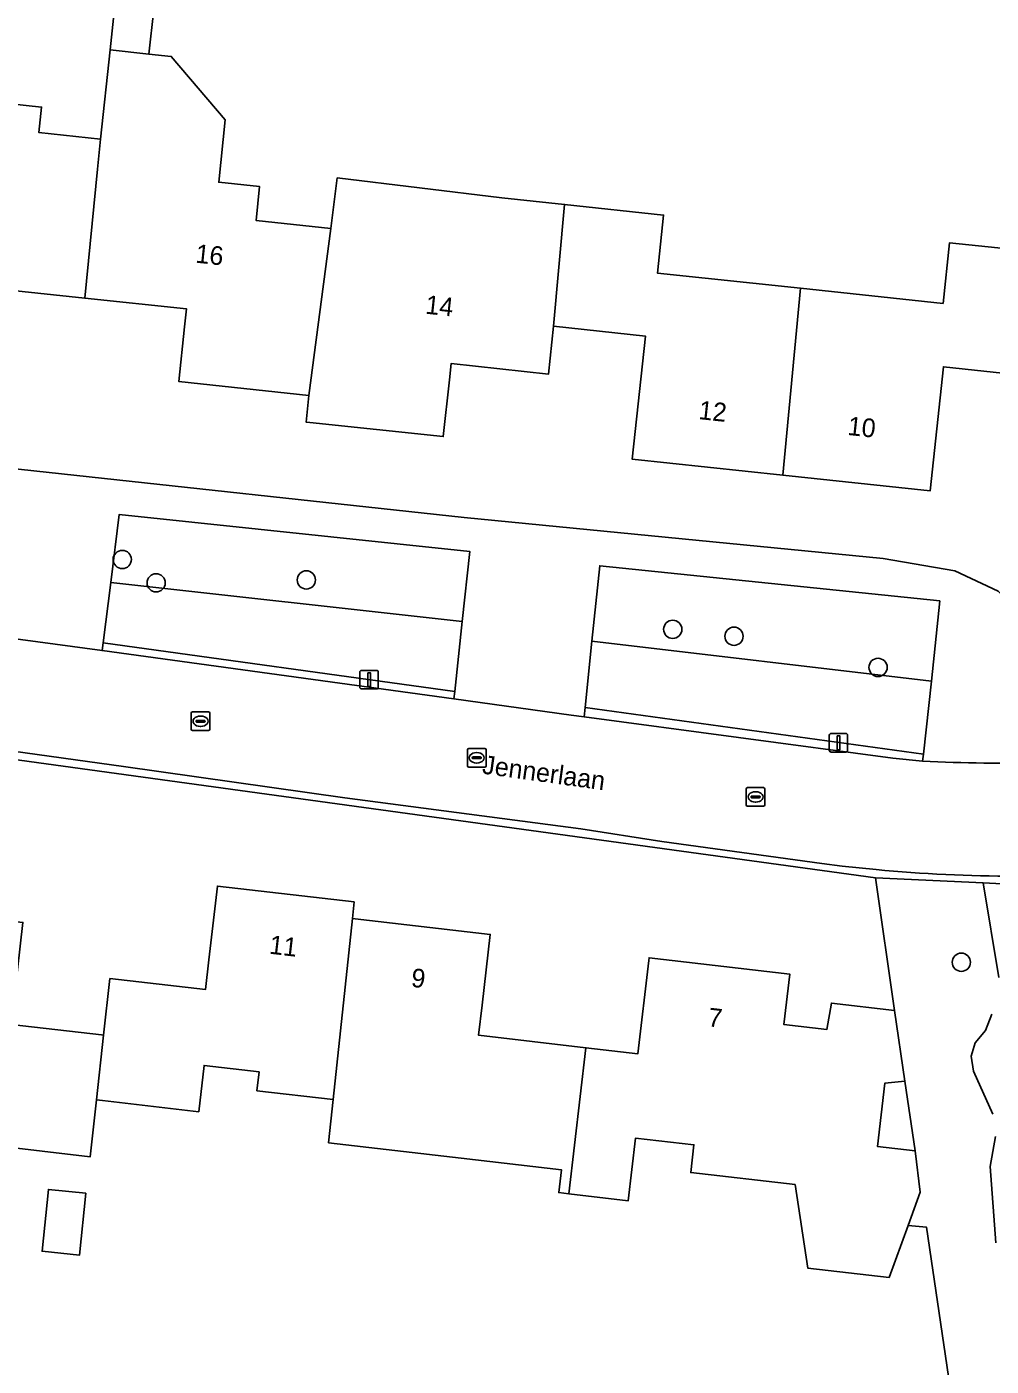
# Model space of a CAD drawing. Extents: x 162156 to 163172, y 378995 to 380779.
# Drawn here: x 162551 to 162602.7, y 380430.3 to 380502.1 of the extents above; entities that cross this region are included whole.
import ezdxf

# ---------------------------------------------------------------- set-up
doc = ezdxf.new("R2010")
doc.units = 0
for name, color, linetype in [('IMGEO_Boom', 7, 'Continuous'), ('IMGEO_Erf', 7, 'Continuous'), ('IMGEO_Groenvoorziening', 7, 'Continuous'), ('IMGEO_Kolk', 7, 'Continuous'), ('IMGEO_Lichtmast', 7, 'Continuous'), ('IMGEO_Openbare_ruimte_label', 7, 'Continuous'), ('IMGEO_Pand', 7, 'Continuous'), ('IMGEO_Pand_nummerreeks', 7, 'Continuous'), ('IMGEO_Rijbaan_lokaal_open', 7, 'Continuous'), ('IMGEO_Voetpad_open', 7, 'Continuous')]:
    doc.layers.add(name, color=color, linetype=linetype)

msp = doc.modelspace()

# ---------------------------------------------------------------- linework, layer by layer
at = {"layer": 'IMGEO_Boom'}
for centre in [(162556.124, 380473.572), (162557.941, 380472.318), (162566.002, 380472.476), (162585.658, 380469.827), (162588.946, 380469.454), (162596.674, 380467.783), (162601.137, 380451.97)]:
    msp.add_circle(centre, 0.489, dxfattribs=at)
at = {"layer": 'IMGEO_Erf'}
for points in [[(162531.615, 380511.662), (162530.602, 380502.062), (162536.12, 380501.48), (162535.959, 380500), (162535.762, 380498.185), (162542.505, 380497.468), (162543.573, 380497.354), (162543.716, 380498.699), (162551.799, 380497.839), (162551.653, 380496.468), (162554.962, 380496.116), (162555.472, 380500.903), (162555.725, 380503.282)], [(162557.81, 380503.06), (162557.557, 380500.681), (162558.756, 380500.554), (162561.654, 380497.151), (162561.299, 380493.808), (162563.494, 380493.575), (162563.301, 380491.758), (162567.31, 380491.331), (162567.655, 380494.036), (162576.487, 380492.971), (162579.857, 380492.612), (162585.17, 380492.047), (162584.839, 380488.935), (162592.51, 380488.119), (162600.165, 380487.305), (162600.511, 380490.562), (162605.699, 380490.01)], [(162605.004, 380483.393), (162600.175, 380483.907), (162599.466, 380477.246), (162591.566, 380478.086), (162583.487, 380478.945), (162584.19, 380485.556), (162579.266, 380486.08), (162578.994, 380483.518), (162573.766, 380484.074), (162573.674, 380483.214), (162573.349, 380480.159), (162566.189, 380480.921), (162565.987, 380480.942), (162566.139, 380482.375), (162559.158, 380483.118), (162559.471, 380486.057), (162559.572, 380487.008), (162554.124, 380487.587), (162549.055, 380488.126)], [(162528.282, 380480.83), (162574.471, 380475.824), (162596.946, 380473.622), (162600.793, 380472.961), (162603.123, 380471.871)], [(162550.163, 380448.633), (162555.01, 380448.07), (162555.124, 380448.057), (162555.459, 380451.095), (162560.587, 380450.501), (162560.773, 380452.101), (162561.231, 380456.054), (162568.561, 380455.204), (162568.468, 380454.323), (162568.612, 380454.306), (162575.867, 380453.465), (162575.427, 380449.672), (162575.239, 380448.053), (162580.999, 380447.385), (162583.791, 380447.061), (162584.371, 380452.057), (162584.388, 380452.207), (162591.937, 380451.331), (162591.623, 380448.622), (162593.918, 380448.355), (162594.167, 380449.778), (162597.555, 380449.385), (162596.531, 380456.495), (162532.124, 380465.342)], [(162599.269, 380437.761), (162598.286, 380437.854), (162597.264, 380435.064), (162592.902, 380435.57), (162592.222, 380440.041), (162586.62, 380440.691), (162586.792, 380442.178), (162583.664, 380442.541), (162583.274, 380439.181), (162580.089, 380439.55), (162579.545, 380439.613), (162579.687, 380440.838), (162574.306, 380441.462), (162567.191, 380442.287), (162567.437, 380444.607), (162563.35, 380445.081), (162563.468, 380446.092), (162560.513, 380446.435), (162560.225, 380443.952), (162555.071, 380444.55), (162554.741, 380444.588), (162554.404, 380441.537), (162549.23, 380442.138)], [(162601.125, 380425.141), (162599.269, 380437.761)]]:
    msp.add_lwpolyline(points, dxfattribs=at)
for points in [[(162598.114, 380445.6), (162597.04, 380445.493), (162596.644, 380442.083), (162598.662, 380441.849)], [(162553.822, 380436.257), (162551.819, 380436.467), (162552.166, 380439.785), (162554.169, 380439.576)]]:
    msp.add_lwpolyline(points, close=True, dxfattribs=at)
at = {"layer": 'IMGEO_Groenvoorziening'}
for points in [[(162574.367, 380470.245), (162574.771, 380474.004), (162555.964, 380475.986), (162555.504, 380472.334)], [(162599.531, 380467.051), (162599.984, 380471.352), (162581.737, 380473.233), (162581.318, 380469.186)], [(162573.963, 380466.486), (162574.367, 380470.245), (162555.504, 380472.334), (162555.096, 380469.098)], [(162573.963, 380466.486), (162555.096, 380469.098), (162555.044, 380468.681), (162573.921, 380466.093)], [(162599.118, 380463.133), (162599.531, 380467.051), (162581.318, 380469.186), (162580.95, 380465.625)], [(162599.118, 380463.133), (162580.95, 380465.625), (162580.9, 380465.138), (162597.466, 380462.919), (162599.048, 380462.753)]]:
    msp.add_lwpolyline(points, close=True, dxfattribs=at)
for points in [[(162603.149, 380451.149), (162602.316, 380456.226), (162596.531, 380456.495), (162597.555, 380449.385), (162598.114, 380445.6), (162598.662, 380441.849), (162598.937, 380439.632), (162598.286, 380437.854), (162599.269, 380437.761), (162601.125, 380425.141), (162601.019, 380424.181), (162599.997, 380414.912), (162599.176, 380408.437), (162598.548, 380402.803), (162597.84, 380396.144), (162597.76, 380395.446), (162598.834, 380395.404), (162599.697, 380395.608), (162600.573, 380396.065), (162601.653, 380397.207), (162602.326, 380398.21), (162603.622, 380406.286)], [(162604.036, 380456.146), (162602.316, 380456.226), (162603.149, 380451.149)], [(162602.821, 380443.822), (162601.801, 380446.131), (162601.66, 380446.93), (162601.887, 380447.642), (162602.431, 380448.304), (162602.772, 380449.193)], [(162602.772, 380449.193), (162602.431, 380448.304), (162601.887, 380447.642), (162601.66, 380446.93), (162601.801, 380446.131), (162602.821, 380443.822)], [(162602.988, 380436.915), (162602.687, 380441.016), (162602.976, 380442.629)], [(162602.976, 380442.629), (162602.687, 380441.016), (162602.988, 380436.915)]]:
    msp.add_lwpolyline(points, dxfattribs=at)
at = {"layer": 'IMGEO_Kolk'}
for p, q in [((162559.824, 380464.47), (162559.824, 380465.322)), ((162559.899, 380465.396), (162560.751, 380465.396)), ((162560.825, 380465.322), (162560.825, 380464.47)), ((162560.083, 380464.89), (162560.083, 380464.902)), ((162560.521, 380464.853), (162560.123, 380464.853)), ((162560.126, 380464.939), (162560.524, 380464.939)), ((162560.335, 380464.616), (162560.31, 380464.616)), ((162560.312, 380465.176), (162560.337, 380465.176)), ((162560.567, 380464.902), (162560.567, 380464.89)), ((162560.751, 380464.396), (162559.899, 380464.396)), ((162574.642, 380462.509), (162574.642, 380463.361)), ((162574.717, 380463.435), (162575.569, 380463.435)), ((162575.13, 380463.215), (162575.155, 380463.215)), ((162575.643, 380463.361), (162575.643, 380462.509)), ((162575.569, 380462.435), (162574.717, 380462.435)), ((162574.901, 380462.929), (162574.901, 380462.941)), ((162575.339, 380462.892), (162574.941, 380462.892)), ((162574.944, 380462.978), (162575.342, 380462.978)), ((162575.153, 380462.655), (162575.128, 380462.655)), ((162575.385, 380462.941), (162575.385, 380462.929)), ((162589.6, 380460.409), (162589.6, 380461.261)), ((162589.675, 380461.335), (162590.527, 380461.335)), ((162589.902, 380460.878), (162590.3, 380460.878)), ((162590.088, 380461.115), (162590.113, 380461.115)), ((162590.601, 380461.261), (162590.601, 380460.409)), ((162590.527, 380460.335), (162589.675, 380460.335)), ((162589.859, 380460.829), (162589.859, 380460.841)), ((162590.297, 380460.792), (162589.899, 380460.792)), ((162590.111, 380460.555), (162590.086, 380460.555)), ((162590.343, 380460.841), (162590.343, 380460.829))]:
    msp.add_line(p, q, dxfattribs=at)
for points in [[(162559.824, 380464.47), (162559.824, 380465.322)], [(162559.899, 380465.396), (162560.751, 380465.396)], [(162560.825, 380465.322), (162560.825, 380464.47)], [(162560.751, 380464.396), (162559.899, 380464.396)], [(162574.642, 380462.509), (162574.642, 380463.361)], [(162574.717, 380463.435), (162575.569, 380463.435)], [(162575.643, 380463.361), (162575.643, 380462.509)], [(162575.569, 380462.435), (162574.717, 380462.435)], [(162589.6, 380460.409), (162589.6, 380461.261)], [(162589.675, 380461.335), (162590.527, 380461.335)], [(162590.601, 380461.261), (162590.601, 380460.409)], [(162590.527, 380460.335), (162589.675, 380460.335)]]:
    msp.add_lwpolyline(points, dxfattribs=at)
for centre, radius, start, end in [((162559.901, 380465.32), 0.0765, 91.55205, 178.44795), ((162559.901, 380465.32), 0.0765, 91.55205, 178.44795), ((162560.749, 380465.32), 0.0765, 1.55205, 88.44795), ((162560.749, 380465.32), 0.0765, 1.55205, 88.44795), ((162559.901, 380464.472), 0.0765, 181.55205, 268.44795), ((162559.901, 380464.472), 0.0765, 181.55205, 268.44795), ((162560.123, 380464.899), 0.0403, 85.87752, 175.75265), ((162560.12, 380464.889), 0.0366, 178.93798, 274.71019), ((162560.524, 380464.896), 0.043, 264.86636, 352.45326), ((162560.528, 380464.901), 0.0386, 1.73085, 96.63898), ((162560.749, 380464.472), 0.0765, 271.55205, 358.44795), ((162560.749, 380464.472), 0.0765, 271.55205, 358.44795), ((162574.719, 380463.359), 0.0765, 91.55205, 178.44795), ((162574.719, 380463.359), 0.0765, 91.55205, 178.44795), ((162575.567, 380463.359), 0.0765, 1.55205, 88.44795), ((162575.567, 380463.359), 0.0765, 1.55205, 88.44795), ((162574.719, 380462.511), 0.0765, 181.55205, 268.44795), ((162574.719, 380462.511), 0.0765, 181.55205, 268.44795), ((162574.941, 380462.938), 0.0403, 85.87752, 175.75265), ((162574.938, 380462.928), 0.0366, 178.93798, 274.71019), ((162575.342, 380462.935), 0.043, 264.86636, 352.45326), ((162575.346, 380462.94), 0.0386, 1.73085, 96.63898), ((162575.567, 380462.511), 0.0765, 271.55205, 358.44795), ((162575.567, 380462.511), 0.0765, 271.55205, 358.44795), ((162589.677, 380461.259), 0.0765, 91.55205, 178.44795), ((162589.677, 380461.259), 0.0765, 91.55205, 178.44795), ((162589.899, 380460.838), 0.0403, 85.87752, 175.75265), ((162590.304, 380460.84), 0.0386, 1.73085, 96.63898), ((162590.525, 380461.259), 0.0765, 1.55205, 88.44795), ((162590.525, 380461.259), 0.0765, 1.55205, 88.44795), ((162589.677, 380460.411), 0.0765, 181.55205, 268.44795), ((162589.677, 380460.411), 0.0765, 181.55205, 268.44795), ((162589.896, 380460.828), 0.0366, 178.93798, 274.71019), ((162590.3, 380460.835), 0.043, 264.86636, 352.45326), ((162590.525, 380460.411), 0.0765, 271.55205, 358.44795), ((162590.525, 380460.411), 0.0765, 271.55205, 358.44795)]:
    msp.add_arc(centre, radius, start, end, dxfattribs=at)
for centre, major_axis, ratio, start_param, end_param in [((162560.311, 380464.896), (-0.387, 0.002), 0.722429, 4.712389, 7.853982), ((162560.336, 380464.896), (-0.39, 0.002), 0.717154, 1.570796, 4.712389), ((162575.129, 380462.935), (-0.387, 0.002), 0.722429, 4.712389, 7.853982), ((162575.154, 380462.935), (-0.39, 0.002), 0.717154, 1.570796, 4.712389), ((162590.087, 380460.835), (-0.387, 0.002), 0.722429, 4.712389, 7.853982), ((162590.112, 380460.835), (-0.39, 0.002), 0.717154, 1.570796, 4.712389)]:
    msp.add_ellipse(centre, major_axis=major_axis, ratio=ratio, start_param=start_param, end_param=end_param, dxfattribs=at)
at = {"layer": 'IMGEO_Lichtmast'}
for p, q in [((162568.871, 380466.725), (162568.871, 380467.525)), ((162568.871, 380467.525), (162568.871, 380466.725)), ((162568.971, 380467.625), (162569.761, 380467.625)), ((162569.761, 380467.625), (162568.971, 380467.625)), ((162569.861, 380467.525), (162569.861, 380466.725)), ((162569.861, 380466.725), (162569.861, 380467.525)), ((162569.761, 380466.625), (162568.971, 380466.625)), ((162568.971, 380466.625), (162569.761, 380466.625)), ((162594.051, 380463.339), (162594.051, 380464.139)), ((162594.051, 380464.139), (162594.051, 380463.339)), ((162594.151, 380464.239), (162594.941, 380464.239)), ((162594.941, 380464.239), (162594.151, 380464.239)), ((162595.041, 380464.139), (162595.041, 380463.339)), ((162595.041, 380463.339), (162595.041, 380464.139)), ((162594.941, 380463.239), (162594.151, 380463.239)), ((162594.151, 380463.239), (162594.941, 380463.239))]:
    msp.add_line(p, q, dxfattribs=at)
for points in [[(162569.291, 380467.5), (162569.441, 380467.5), (162569.441, 380466.75), (162569.291, 380466.75), (162569.291, 380467.5)], [(162594.471, 380464.114), (162594.621, 380464.114), (162594.621, 380463.364), (162594.471, 380463.364), (162594.471, 380464.114)]]:
    msp.add_lwpolyline(points, dxfattribs=at)
for centre, start, end in [((162568.971, 380467.525), 90, 180), ((162568.971, 380467.525), 90, 180), ((162569.761, 380467.525), 0, 90), ((162569.761, 380467.525), 360, 90), ((162568.971, 380466.725), 180, 270), ((162568.971, 380466.725), 180, 270), ((162569.761, 380466.725), 270, 0), ((162569.761, 380466.725), 270, 0), ((162594.151, 380464.139), 90, 180), ((162594.151, 380464.139), 90, 180), ((162594.941, 380464.139), 0, 90), ((162594.941, 380464.139), 360, 90), ((162594.151, 380463.339), 180, 270), ((162594.151, 380463.339), 180, 270), ((162594.941, 380463.339), 270, 0), ((162594.941, 380463.339), 270, 0)]:
    msp.add_arc(centre, 0.1, start, end, dxfattribs=at)
at = {"layer": 'IMGEO_Pand'}
for points in [[(162555.472, 380500.903), (162557.557, 380500.681), (162557.81, 380503.06), (162555.725, 380503.282)], [(162567.31, 380491.331), (162563.301, 380491.758), (162563.494, 380493.575), (162561.299, 380493.808), (162561.654, 380497.151), (162558.756, 380500.554), (162557.557, 380500.681), (162555.472, 380500.903), (162554.962, 380496.116), (162554.803, 380494.499), (162554.124, 380487.587), (162559.572, 380487.008), (162559.471, 380486.057), (162559.158, 380483.118), (162566.139, 380482.375)], [(162554.803, 380494.499), (162554.962, 380496.116), (162551.653, 380496.468), (162551.799, 380497.839), (162543.716, 380498.699), (162543.573, 380497.354), (162542.505, 380497.468), (162542.144, 380494.102), (162541.348, 380486.664), (162541.175, 380485.04), (162541.617, 380484.993), (162548.643, 380484.246), (162548.954, 380487.176), (162549.055, 380488.126), (162554.124, 380487.587)], [(162579.266, 380486.08), (162579.857, 380492.612), (162576.487, 380492.971), (162567.655, 380494.036), (162567.31, 380491.331), (162566.139, 380482.375), (162565.987, 380480.942), (162566.189, 380480.921), (162573.349, 380480.159), (162573.674, 380483.214), (162573.766, 380484.074), (162578.994, 380483.518)], [(162579.266, 380486.08), (162584.19, 380485.556), (162583.487, 380478.945), (162591.566, 380478.086), (162592.51, 380488.119), (162584.839, 380488.935), (162585.17, 380492.047), (162579.857, 380492.612)], [(162605.461, 380487.74), (162605.699, 380490.01), (162600.511, 380490.562), (162600.165, 380487.305), (162592.51, 380488.119), (162591.566, 380478.086), (162599.466, 380477.246), (162600.175, 380483.907), (162605.004, 380483.393)], [(162568.468, 380454.323), (162568.561, 380455.204), (162561.231, 380456.054), (162560.773, 380452.101), (162560.587, 380450.501), (162555.459, 380451.095), (162555.124, 380448.057), (162554.741, 380444.588), (162555.071, 380444.55), (162560.225, 380443.952), (162560.513, 380446.435), (162563.468, 380446.092), (162563.35, 380445.081), (162567.437, 380444.607)], [(162550.163, 380448.633), (162550.355, 380450.287), (162550.798, 380454.105), (162543.391, 380454.964), (162542.188, 380444.307), (162546.41, 380443.818), (162546.533, 380444.874), (162549.507, 380444.529), (162549.23, 380442.138), (162554.404, 380441.537), (162554.741, 380444.588), (162555.124, 380448.057), (162555.01, 380448.07)], [(162575.239, 380448.053), (162575.427, 380449.672), (162575.867, 380453.465), (162568.612, 380454.306), (162568.468, 380454.323), (162567.437, 380444.607), (162567.191, 380442.287), (162574.306, 380441.462), (162579.687, 380440.838), (162579.545, 380439.613), (162580.089, 380439.55), (162580.999, 380447.385)], [(162597.264, 380435.064), (162598.286, 380437.854), (162598.937, 380439.632), (162598.662, 380441.849), (162596.644, 380442.083), (162597.04, 380445.493), (162598.114, 380445.6), (162597.555, 380449.385), (162594.167, 380449.778), (162593.918, 380448.355), (162591.623, 380448.622), (162591.937, 380451.331), (162584.388, 380452.207), (162584.371, 380452.057), (162583.791, 380447.061), (162580.999, 380447.385), (162580.089, 380439.55), (162583.274, 380439.181), (162583.664, 380442.541), (162586.792, 380442.178), (162586.62, 380440.691), (162592.222, 380440.041), (162592.902, 380435.57)], [(162552.166, 380439.785), (162551.819, 380436.467), (162553.822, 380436.257), (162554.169, 380439.576)]]:
    msp.add_lwpolyline(points, close=True, dxfattribs=at)
at = {"layer": 'IMGEO_Rijbaan_lokaal_open'}
for points in [[(162599.048, 380462.753), (162597.466, 380462.919), (162580.9, 380465.138), (162580.216, 380465.23), (162573.921, 380466.093), (162555.044, 380468.681), (162549.06, 380469.502), (162533.149, 380471.965)], [(162532.124, 380465.342), (162596.531, 380456.495), (162602.316, 380456.226), (162604.036, 380456.146), (162604.034, 380456.594)], [(162596.575, 380456.943), (162594.749, 380457.117), (162593.654, 380457.264), (162585.063, 380458.442), (162580.733, 380459.126), (162568.071, 380460.785), (162556.197, 380462.462), (162543.056, 380464.294), (162538.196, 380464.908), (162536.101, 380465.168), (162532.18, 380465.717)], [(162532.18, 380465.717), (162536.101, 380465.168), (162538.196, 380464.908), (162543.056, 380464.294), (162556.197, 380462.462), (162568.071, 380460.785), (162580.733, 380459.126), (162585.063, 380458.442), (162593.654, 380457.264), (162594.749, 380457.117), (162596.575, 380456.943)]]:
    msp.add_lwpolyline(points, dxfattribs=at)
for centre, radius, start, end in [((162603.271, 380549.094), 86.445, 267.20003, 275.92758), ((162603.674, 380528.789), 72.196, 264.35679, 270.28548), ((162603.674, 380528.789), 72.196, 264.35679, 270.28548)]:
    msp.add_arc(centre, radius, start, end, dxfattribs=at)
at = {"layer": 'IMGEO_Voetpad_open'}
for points in [[(162528.282, 380480.83), (162528.253, 380478.78), (162549.968, 380476.567), (162549.497, 380472.9), (162549.11, 380469.888), (162549.06, 380469.502), (162555.044, 380468.681), (162555.096, 380469.098), (162555.504, 380472.334), (162555.964, 380475.986), (162574.771, 380474.004), (162574.367, 380470.245), (162573.963, 380466.486), (162573.921, 380466.093), (162580.216, 380465.23), (162580.9, 380465.138), (162580.95, 380465.625), (162581.318, 380469.186), (162581.737, 380473.233), (162599.984, 380471.352), (162599.531, 380467.051), (162599.118, 380463.133), (162599.048, 380462.753)], [(162612.198, 380463.112), (162611.699, 380463.642), (162603.123, 380471.871), (162600.793, 380472.961), (162596.946, 380473.622), (162574.471, 380475.824), (162528.282, 380480.83)]]:
    msp.add_lwpolyline(points, dxfattribs=at)
msp.add_arc((162603.271, 380549.094), 86.445, 267.20003, 275.92758, dxfattribs=at)

# ---------------------------------------------------------------- texts
at = {"layer": 'IMGEO_Openbare_ruimte_label'}
msp.add_text('Jennerlaan', height=1, rotation=352.18582, dxfattribs=at).set_placement((162575.4, 380462.092))
at = {"layer": 'IMGEO_Pand_nummerreeks'}
for s, rotation, p in [('16', 353.93238, (162560.021, 380489.495)), ('14', 353.92939, (162572.355, 380486.758)), ('12', 353.93071, (162587.014, 380481.104)), ('10', 353.93238, (162595.009, 380480.254)), ('11', 353.38234, (162563.977, 380452.433)), ('9', 353.38807, (162571.588, 380450.66)), ('7', 353.38089, (162587.51, 380448.542))]:
    msp.add_text(s, height=1, rotation=rotation, dxfattribs=at).set_placement(p)

doc.saveas('drawing.dxf')
